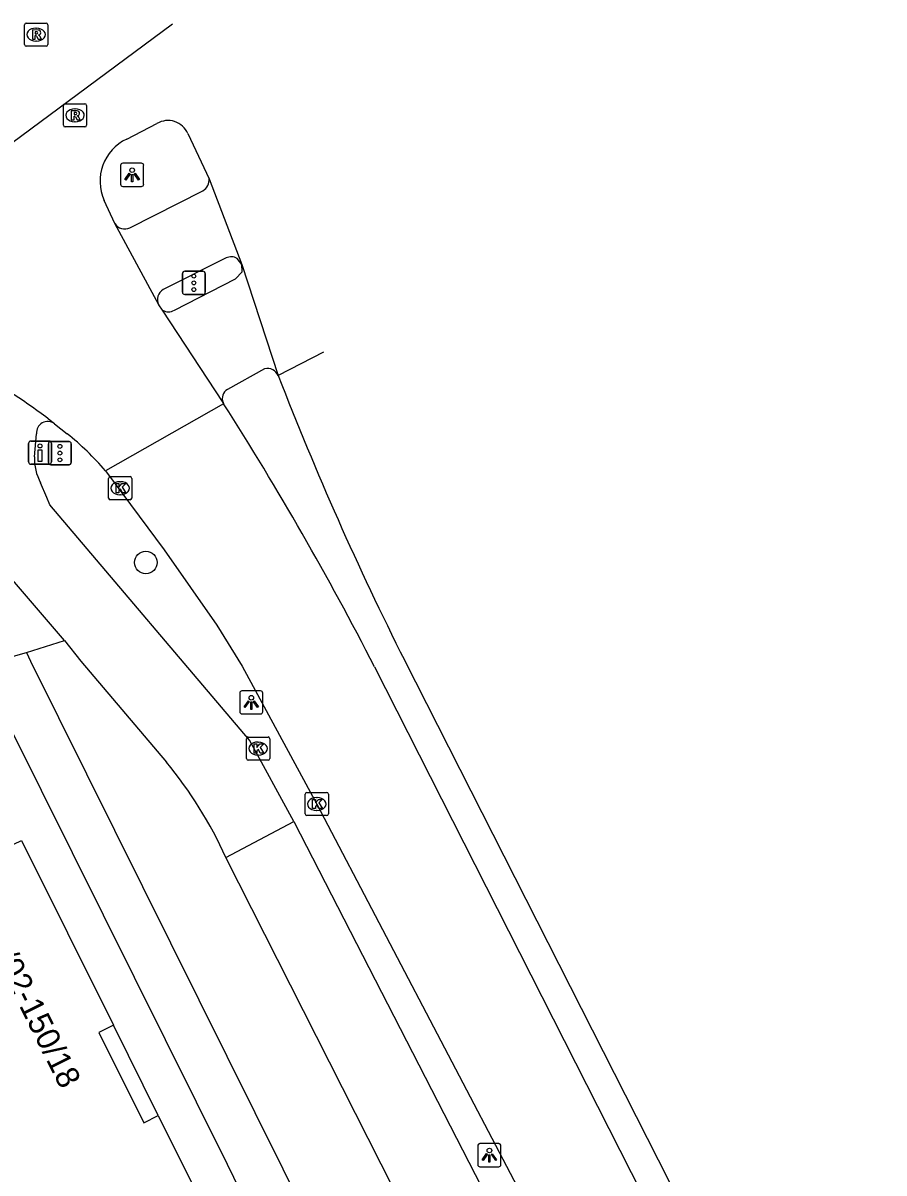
# Model space of a CAD drawing. Extents: x 161696 to 162377, y 380761 to 381673.
# Drawn here: x 162340.12 to 162377.28, y 381623.55 to 381673.15 of the extents above; entities that cross this region are included whole.
import ezdxf

# ---------------------------------------------------------------- set-up
doc = ezdxf.new("R2010")
doc.units = 0
for name, color, linetype in [('IMGEO_Boom', 7, 'Continuous'), ('IMGEO_Drukknoppaal', 7, 'Continuous'), ('IMGEO_Fietspad_gesloten', 7, 'Continuous'), ('IMGEO_Fietspad_open', 7, 'Continuous'), ('IMGEO_Kolk', 7, 'Continuous'), ('IMGEO_Lichtpunt', 7, 'Continuous'), ('IMGEO_Pand', 7, 'Continuous'), ('IMGEO_Pand_nummerreeks', 7, 'Continuous'), ('IMGEO_Pand_overbouw', 7, 'Continuous'), ('IMGEO_Rijbaan_regionaal_gesloten', 7, 'Continuous'), ('IMGEO_Rioolput', 7, 'Continuous'), ('IMGEO_Verkeersregelinstallatiepaal', 7, 'Continuous'), ('IMGEO_Voetpad_open', 7, 'Continuous')]:
    doc.layers.add(name, color=color, linetype=linetype)

msp = doc.modelspace()

# ---------------------------------------------------------------- linework, layer by layer
at = {"layer": 'IMGEO_Boom'}
msp.add_circle((162345.423, 381649.884), 0.489, dxfattribs=at)
at = {"layer": 'IMGEO_Drukknoppaal'}
for p, q in [((162340.363, 381654.22), (162340.363, 381655.02)), ((162340.363, 381655.02), (162340.363, 381654.22)), ((162340.463, 381655.12), (162341.253, 381655.12)), ((162341.253, 381655.12), (162340.463, 381655.12)), ((162341.353, 381655.02), (162341.353, 381654.22)), ((162341.353, 381654.22), (162341.353, 381655.02)), ((162341.253, 381654.12), (162340.463, 381654.12)), ((162340.463, 381654.12), (162341.253, 381654.12))]:
    msp.add_line(p, q, dxfattribs=at)
msp.add_lwpolyline([(162340.933, 381654.745), (162340.933, 381654.245), (162340.783, 381654.245), (162340.783, 381654.745), (162340.933, 381654.745)], dxfattribs=at)
msp.add_circle((162340.858, 381654.91), 0.085, dxfattribs=at)
for centre, start, end in [((162340.463, 381655.02), 90, 180), ((162340.463, 381655.02), 90, 180), ((162341.253, 381655.02), 0, 90), ((162341.253, 381655.02), 360, 90), ((162340.463, 381654.22), 180, 270), ((162340.463, 381654.22), 180, 270), ((162341.253, 381654.22), 270, 0), ((162341.253, 381654.22), 270, 0)]:
    msp.add_arc(centre, 0.1, start, end, dxfattribs=at)
at = {"layer": 'IMGEO_Fietspad_gesloten'}
for points in [[(162348.878, 381637.155), (162351.809, 381638.707)], [(162351.809, 381638.707), (162359.639, 381623.486), (162361.361, 381620.181), (162361.827, 381619.287)], [(162358.534, 381618.152), (162358.299, 381618.606), (162356.694, 381621.711), (162348.878, 381637.155)]]:
    msp.add_lwpolyline(points, dxfattribs=at)
at = {"layer": 'IMGEO_Fietspad_open'}
for points in [[(162344.735, 381664.319), (162347.888, 381665.92)], [(162348.893, 381663.019), (162346.178, 381661.66)], [(162349.573, 381662.743), (162349.366, 381662.994)], [(162340.619, 381654.44), (162340.704, 381655.439)], [(162351.809, 381638.707), (162349.895, 381642.216), (162341.288, 381652.366), (162341.152, 381652.686), (162340.883, 381653.322)], [(162341.913, 381646.518), (162338.961, 381649.934), (162337.765, 381651.319), (162336.592, 381652.566)], [(162341.913, 381646.518), (162342.618, 381645.632), (162346.312, 381641.275)]]:
    msp.add_lwpolyline(points, dxfattribs=at)
for centre, radius, start, end in [((162347.603, 381666.4), 0.558, 300.6955, 3.8057), ((162344.515, 381664.786), 0.516, 213.5067, 295.2088), ((162349.107, 381662.575), 0.493, 58.2685, 115.6804), ((162346.426, 381661.228), 0.498, 119.8446, 207.442), ((162341.19, 381655.474), 0.487, 53.5468, 184.1599), ((162342.687, 381654.338), 2.071, 177.1827, 209.3897), ((162332.077, 381629.55), 18.442, 24.3536, 39.477)]:
    msp.add_arc(centre, radius, start, end, dxfattribs=at)
at = {"layer": 'IMGEO_Kolk'}
for p, q in [((162343.817, 381652.66), (162343.817, 381653.512)), ((162343.892, 381653.586), (162344.744, 381653.586)), ((162344.305, 381653.366), (162344.33, 381653.366)), ((162344.818, 381653.512), (162344.818, 381652.66)), ((162344.328, 381652.806), (162344.303, 381652.806)), ((162344.744, 381652.586), (162343.892, 381652.586)), ((162349.771, 381641.429), (162349.771, 381642.281)), ((162349.846, 381642.355), (162350.698, 381642.355)), ((162350.772, 381642.281), (162350.772, 381641.429)), ((162350.259, 381642.135), (162350.284, 381642.135)), ((162350.698, 381641.355), (162349.846, 381641.355)), ((162350.282, 381641.575), (162350.257, 381641.575)), ((162352.299, 381639.038), (162352.299, 381639.89)), ((162352.374, 381639.964), (162353.226, 381639.964)), ((162353.3, 381639.89), (162353.3, 381639.038)), ((162352.787, 381639.744), (162352.812, 381639.744)), ((162353.226, 381638.964), (162352.374, 381638.964)), ((162352.81, 381639.184), (162352.785, 381639.184))]:
    msp.add_line(p, q, dxfattribs=at)
for points in [[(162343.817, 381652.66), (162343.817, 381653.512)], [(162343.892, 381653.586), (162344.744, 381653.586)], [(162344.138, 381653.286), (162344.261, 381653.286), (162344.261, 381653.135), (162344.391, 381653.286), (162344.555, 381653.286), (162344.409, 381653.135), (162344.562, 381652.886), (162344.41, 381652.886), (162344.325, 381653.05), (162344.261, 381652.983), (162344.261, 381652.886), (162344.138, 381652.886), (162344.138, 381653.286)], [(162344.818, 381653.512), (162344.818, 381652.66)], [(162344.744, 381652.586), (162343.892, 381652.586)], [(162349.771, 381641.429), (162349.771, 381642.281)], [(162349.846, 381642.355), (162350.698, 381642.355)], [(162350.772, 381642.281), (162350.772, 381641.429)], [(162350.092, 381642.055), (162350.215, 381642.055), (162350.215, 381641.904), (162350.345, 381642.055), (162350.509, 381642.055), (162350.363, 381641.904), (162350.516, 381641.655), (162350.364, 381641.655), (162350.279, 381641.819), (162350.215, 381641.752), (162350.215, 381641.655), (162350.092, 381641.655), (162350.092, 381642.055)], [(162350.698, 381641.355), (162349.846, 381641.355)], [(162352.299, 381639.038), (162352.299, 381639.89)], [(162352.374, 381639.964), (162353.226, 381639.964)], [(162353.3, 381639.89), (162353.3, 381639.038)], [(162352.62, 381639.664), (162352.743, 381639.664), (162352.743, 381639.513), (162352.873, 381639.664), (162353.037, 381639.664), (162352.891, 381639.513), (162353.044, 381639.264), (162352.892, 381639.264), (162352.807, 381639.428), (162352.743, 381639.361), (162352.743, 381639.264), (162352.62, 381639.264), (162352.62, 381639.664)], [(162353.226, 381638.964), (162352.374, 381638.964)]]:
    msp.add_lwpolyline(points, dxfattribs=at)
for centre, start, end in [((162343.894, 381653.51), 91.552, 178.448), ((162343.894, 381653.51), 91.552, 178.448), ((162344.742, 381653.51), 1.552, 88.448), ((162344.742, 381653.51), 1.552, 88.448), ((162343.894, 381652.662), 181.552, 268.448), ((162343.894, 381652.662), 181.552, 268.448), ((162344.742, 381652.662), 271.552, 358.448), ((162344.742, 381652.662), 271.552, 358.448), ((162349.848, 381642.279), 91.552, 178.448), ((162349.848, 381642.279), 91.552, 178.448), ((162350.696, 381642.279), 1.552, 88.448), ((162350.696, 381642.279), 1.552, 88.448), ((162349.848, 381641.431), 181.552, 268.448), ((162349.848, 381641.431), 181.552, 268.448), ((162350.696, 381641.431), 271.552, 358.448), ((162350.696, 381641.431), 271.552, 358.448), ((162352.376, 381639.888), 91.552, 178.448), ((162352.376, 381639.888), 91.552, 178.448), ((162353.224, 381639.888), 1.552, 88.448), ((162353.224, 381639.888), 1.552, 88.448), ((162352.376, 381639.04), 181.552, 268.448), ((162352.376, 381639.04), 181.552, 268.448), ((162353.224, 381639.04), 271.552, 358.448), ((162353.224, 381639.04), 271.552, 358.448)]:
    msp.add_arc(centre, 0.0765, start, end, dxfattribs=at)
for centre, major_axis, ratio, start_param, end_param in [((162344.304, 381653.086), (-0.387, 0.002), 0.722429, 4.712389, 7.853982), ((162344.329, 381653.086), (-0.39, 0.002), 0.717154, 1.570796, 4.712389), ((162350.258, 381641.855), (-0.387, 0.002), 0.722429, 4.712389, 7.853982), ((162350.283, 381641.855), (-0.39, 0.002), 0.717154, 1.570796, 4.712389), ((162352.786, 381639.464), (-0.387, 0.002), 0.722429, 4.712389, 7.853982), ((162352.811, 381639.464), (-0.39, 0.002), 0.717154, 1.570796, 4.712389)]:
    msp.add_ellipse(centre, major_axis=major_axis, ratio=ratio, start_param=start_param, end_param=end_param, dxfattribs=at)
at = {"layer": 'IMGEO_Lichtpunt'}
for p, q in [((162345.236, 381667.102), (162344.428, 381667.102)), ((162345.236, 381667.102), (162344.428, 381667.102)), ((162344.334, 381667.007), (162344.334, 381666.2)), ((162344.334, 381667.007), (162344.334, 381666.2)), ((162345.33, 381666.2), (162345.33, 381667.007)), ((162345.33, 381666.2), (162345.33, 381667.007)), ((162344.428, 381666.106), (162345.236, 381666.106)), ((162344.428, 381666.106), (162345.236, 381666.106)), ((162349.476, 381644.252), (162349.476, 381643.445)), ((162349.476, 381644.252), (162349.476, 381643.445)), ((162350.378, 381644.347), (162349.57, 381644.347)), ((162350.378, 381644.347), (162349.57, 381644.347)), ((162350.472, 381643.445), (162350.472, 381644.252)), ((162350.472, 381643.445), (162350.472, 381644.252)), ((162349.57, 381643.351), (162350.378, 381643.351)), ((162349.57, 381643.351), (162350.378, 381643.351)), ((162359.749, 381624.719), (162359.749, 381623.912)), ((162359.749, 381624.719), (162359.749, 381623.912)), ((162360.651, 381624.814), (162359.843, 381624.814)), ((162360.651, 381624.814), (162359.843, 381624.814)), ((162360.745, 381623.912), (162360.745, 381624.719)), ((162360.745, 381623.912), (162360.745, 381624.719)), ((162359.843, 381623.818), (162360.651, 381623.818)), ((162359.843, 381623.818), (162360.651, 381623.818))]:
    msp.add_line(p, q, dxfattribs=at)
for points in [[(162344.708, 381666.671), (162344.747, 381666.643), (162344.559, 381666.381), (162344.521, 381666.408), (162344.708, 381666.671)], [(162344.81, 381666.623), (162344.857, 381666.623), (162344.857, 381666.301), (162344.81, 381666.301), (162344.81, 381666.623)], [(162344.92, 381666.643), (162344.958, 381666.67), (162345.145, 381666.408), (162345.106, 381666.38), (162344.92, 381666.643)], [(162349.85, 381643.916), (162349.889, 381643.888), (162349.701, 381643.626), (162349.663, 381643.653), (162349.85, 381643.916)], [(162349.952, 381643.868), (162349.999, 381643.868), (162349.999, 381643.546), (162349.952, 381643.546), (162349.952, 381643.868)], [(162350.062, 381643.888), (162350.1, 381643.915), (162350.287, 381643.653), (162350.248, 381643.625), (162350.062, 381643.888)], [(162360.123, 381624.383), (162360.162, 381624.355), (162359.974, 381624.093), (162359.936, 381624.12), (162360.123, 381624.383)], [(162360.225, 381624.335), (162360.272, 381624.335), (162360.272, 381624.013), (162360.225, 381624.013), (162360.225, 381624.335)], [(162360.335, 381624.355), (162360.373, 381624.382), (162360.56, 381624.12), (162360.521, 381624.092), (162360.335, 381624.355)]]:
    msp.add_lwpolyline(points, dxfattribs=at)
for centre in [(162344.833, 381666.805), (162349.975, 381644.05), (162360.248, 381624.517)]:
    msp.add_circle(centre, 0.0994, dxfattribs=at)
for centre, start, end in [((162344.428, 381667.007), 90, 180), ((162344.428, 381667.007), 90, 180), ((162345.236, 381667.007), 0, 90), ((162345.236, 381667.007), 0, 90), ((162344.428, 381666.2), 180, 270), ((162344.428, 381666.2), 180, 270), ((162345.236, 381666.2), 270, 0), ((162345.236, 381666.2), 270, 360), ((162349.57, 381644.252), 90, 180), ((162349.57, 381644.252), 90, 180), ((162350.378, 381644.252), 0, 90), ((162350.378, 381644.252), 0, 90), ((162349.57, 381643.445), 180, 270), ((162349.57, 381643.445), 180, 270), ((162350.378, 381643.445), 270, 0), ((162350.378, 381643.445), 270, 360), ((162359.843, 381624.719), 90, 180), ((162359.843, 381624.719), 90, 180), ((162360.651, 381624.719), 0, 90), ((162360.651, 381624.719), 0, 90), ((162359.843, 381623.912), 180, 270), ((162359.843, 381623.912), 180, 270), ((162360.651, 381623.912), 270, 0), ((162360.651, 381623.912), 270, 360)]:
    msp.add_arc(centre, 0.0946, start, end, dxfattribs=at)
at = {"layer": 'IMGEO_Pand'}
msp.add_lwpolyline([(162319.25, 381638.406), (162337.06, 381643.912), (162339.386, 381639.239), (162338.759, 381638.927), (162339.428, 381637.584), (162340.054, 381637.896), (162344.025, 381629.919), (162343.398, 381629.608), (162345.336, 381625.713), (162345.963, 381626.025), (162350.387, 381617.137), (162346.662, 381615.298), (162346.184, 381615.062), (162345.886, 381615.669), (162341.772, 381613.642), (162341.671, 381613.592)], dxfattribs=at)
at = {"layer": 'IMGEO_Pand_overbouw'}
msp.add_lwpolyline([(162345.963, 381626.025), (162344.025, 381629.919), (162343.398, 381629.608), (162345.336, 381625.713)], close=True, dxfattribs=at)
at = {"layer": 'IMGEO_Rijbaan_regionaal_gesloten'}
for points in [[(162346.573, 381673.099), (162327.002, 381658.609)], [(162344.604, 381668.146), (162345.904, 381668.819)], [(162347.237, 381668.384), (162348.16, 381666.437)], [(162348.16, 381666.437), (162349.573, 381662.743)], [(162344.085, 381664.501), (162343.626, 381665.497)], [(162345.984, 381660.999), (162344.085, 381664.501)], [(162349.573, 381662.743), (162351.139, 381657.944)], [(162346.15, 381660.772), (162345.984, 381660.999)], [(162348.755, 381656.783), (162346.15, 381660.772)], [(162353.085, 381658.958), (162351.139, 381657.944)], [(162348.782, 381656.729), (162343.681, 381653.84)], [(162348.755, 381656.783), (162348.776, 381656.739), (162348.782, 381656.729)], [(162341.479, 381655.866), (162342.026, 381655.435)], [(162343.681, 381653.84), (162346.219, 381650.431), (162348.486, 381647.182), (162349.577, 381645.414), (162352.797, 381639.465), (162361.297, 381623.241), (162362.355, 381621.284), (162366.698, 381613.096)], [(162355.294, 381645.379), (162373.593, 381609.351), (162376.164, 381604.307)], [(162377.276, 381604.956), (162374.691, 381610.029), (162356.593, 381645.657)]]:
    msp.add_lwpolyline(points, dxfattribs=at)
for centre, radius, start, end in [((162346.377, 381668.009), 0.938, 23.5421, 120.3116), ((162345.452, 381666.328), 2.006, 114.9971, 204.475), ((162329.441, 381640.937), 19.177, 51.1191, 62.4879), ((162479.14, 381707.407), 137.225, 201.12808, 206.74323), ((162231.426, 381581.853), 139.208, 27.15094, 32.53868), ((162334.672, 381646.148), 11.846, 40.4904, 51.6249)]:
    msp.add_arc(centre, radius, start, end, dxfattribs=at)
at = {"layer": 'IMGEO_Rioolput'}
for p, q in [((162340.192, 381672.227), (162340.192, 381673.079)), ((162340.267, 381673.153), (162341.119, 381673.153)), ((162341.193, 381673.079), (162341.193, 381672.227)), ((162340.68, 381672.933), (162340.705, 381672.933)), ((162341.119, 381672.153), (162340.267, 381672.153)), ((162340.703, 381672.373), (162340.678, 381672.373)), ((162341.867, 381668.745), (162341.867, 381669.597)), ((162341.942, 381669.671), (162342.794, 381669.671)), ((162342.868, 381669.597), (162342.868, 381668.745)), ((162342.355, 381669.451), (162342.38, 381669.451)), ((162342.794, 381668.671), (162341.942, 381668.671)), ((162342.378, 381668.891), (162342.353, 381668.891))]:
    msp.add_line(p, q, dxfattribs=at)
for points in [[(162340.192, 381672.227), (162340.192, 381673.079)], [(162340.267, 381673.153), (162341.119, 381673.153)], [(162341.193, 381673.079), (162341.193, 381672.227)], [(162340.781, 381672.851), (162340.529, 381672.853), (162340.529, 381672.453)], [(162340.529, 381672.453), (162340.653, 381672.453), (162340.653, 381672.615), (162340.664, 381672.615)], [(162340.707, 381672.772), (162340.653, 381672.772), (162340.653, 381672.691)], [(162340.653, 381672.691), (162340.705, 381672.691)], [(162340.711, 381672.586), (162340.782, 381672.453), (162340.922, 381672.453), (162340.857, 381672.579)], [(162341.119, 381672.153), (162340.267, 381672.153)], [(162341.867, 381668.745), (162341.867, 381669.597)], [(162341.942, 381669.671), (162342.794, 381669.671)], [(162342.868, 381669.597), (162342.868, 381668.745)], [(162342.456, 381669.369), (162342.204, 381669.371), (162342.204, 381668.971)], [(162342.204, 381668.971), (162342.328, 381668.971), (162342.328, 381669.133), (162342.339, 381669.133)], [(162342.382, 381669.29), (162342.328, 381669.29), (162342.328, 381669.209)], [(162342.328, 381669.209), (162342.38, 381669.209)], [(162342.386, 381669.104), (162342.457, 381668.971), (162342.597, 381668.971), (162342.532, 381669.097)], [(162342.794, 381668.671), (162341.942, 381668.671)]]:
    msp.add_lwpolyline(points, dxfattribs=at)
for centre, radius, start, end in [((162340.269, 381673.077), 0.0765, 91.552, 178.448), ((162340.269, 381673.077), 0.0765, 91.552, 178.448), ((162341.117, 381673.077), 0.0765, 1.552, 88.448), ((162341.117, 381673.077), 0.0765, 1.552, 88.448), ((162340.663, 381672.562), 0.0533, 26.0293, 88.6989), ((162340.689, 381672.88), 0.19, 274.7715, 282.9687), ((162340.713, 381672.676), 0.0964, 77.0061, 93.1865), ((162340.727, 381672.733), 0.0378, 276.6634, 79.6772), ((162340.78, 381672.741), 0.109, 350.3612, 89.416), ((162340.778, 381672.741), 0.112, 277.5842, 350.9817), ((162340.762, 381672.526), 0.108, 29.5134, 73.7905), ((162340.269, 381672.229), 0.0765, 181.552, 268.448), ((162340.269, 381672.229), 0.0765, 181.552, 268.448), ((162341.117, 381672.229), 0.0765, 271.552, 358.448), ((162341.117, 381672.229), 0.0765, 271.552, 358.448), ((162341.944, 381669.595), 0.0765, 91.552, 178.448), ((162341.944, 381669.595), 0.0765, 91.552, 178.448), ((162342.792, 381669.595), 0.0765, 1.552, 88.448), ((162342.792, 381669.595), 0.0765, 1.552, 88.448), ((162342.338, 381669.08), 0.0533, 26.0293, 88.6989), ((162342.364, 381669.398), 0.19, 274.7715, 282.9687), ((162342.388, 381669.194), 0.0964, 77.0061, 93.1865), ((162342.402, 381669.251), 0.0378, 276.6634, 79.6772), ((162342.455, 381669.259), 0.109, 350.3612, 89.416), ((162342.453, 381669.259), 0.112, 277.5842, 350.9817), ((162342.437, 381669.044), 0.108, 29.5134, 73.7905), ((162341.944, 381668.747), 0.0765, 181.552, 268.448), ((162341.944, 381668.747), 0.0765, 181.552, 268.448), ((162342.792, 381668.747), 0.0765, 271.552, 358.448), ((162342.792, 381668.747), 0.0765, 271.552, 358.448)]:
    msp.add_arc(centre, radius, start, end, dxfattribs=at)
for centre, major_axis, ratio, start_param, end_param in [((162340.679, 381672.653), (-0.387, 0.002), 0.722429, 4.712389, 7.853982), ((162340.704, 381672.653), (-0.39, 0.002), 0.717154, 1.570796, 4.712389), ((162342.354, 381669.171), (-0.387, 0.002), 0.722429, 4.712389, 7.853982), ((162342.379, 381669.171), (-0.39, 0.002), 0.717154, 1.570796, 4.712389)]:
    msp.add_ellipse(centre, major_axis=major_axis, ratio=ratio, start_param=start_param, end_param=end_param, dxfattribs=at)
at = {"layer": 'IMGEO_Verkeersregelinstallatiepaal'}
for p, q in [((162347, 381661.544), (162347, 381662.344)), ((162347, 381662.344), (162347, 381661.544)), ((162347.1, 381662.444), (162347.89, 381662.444)), ((162347.89, 381662.444), (162347.1, 381662.444)), ((162347.99, 381662.344), (162347.99, 381661.544)), ((162347.99, 381661.544), (162347.99, 381662.344)), ((162347.89, 381661.444), (162347.1, 381661.444)), ((162347.1, 381661.444), (162347.89, 381661.444)), ((162341.219, 381654.201), (162341.219, 381655.001)), ((162341.219, 381655.001), (162341.219, 381654.201)), ((162341.319, 381655.101), (162342.109, 381655.101)), ((162342.109, 381655.101), (162341.319, 381655.101)), ((162342.209, 381655.001), (162342.209, 381654.201)), ((162342.209, 381654.201), (162342.209, 381655.001)), ((162342.109, 381654.101), (162341.319, 381654.101)), ((162341.319, 381654.101), (162342.109, 381654.101))]:
    msp.add_line(p, q, dxfattribs=at)
for centre in [(162347.495, 381662.234), (162347.495, 381661.944), (162347.495, 381661.654), (162341.714, 381654.891), (162341.714, 381654.601), (162341.714, 381654.311)]:
    msp.add_circle(centre, 0.085, dxfattribs=at)
for centre, start, end in [((162347.1, 381662.344), 90, 180), ((162347.1, 381662.344), 90, 180), ((162347.89, 381662.344), 0, 90), ((162347.89, 381662.344), 360, 90), ((162347.1, 381661.544), 180, 270), ((162347.1, 381661.544), 180, 270), ((162347.89, 381661.544), 270, 0), ((162347.89, 381661.544), 270, 0), ((162341.319, 381655.001), 90, 180), ((162341.319, 381655.001), 90, 180), ((162342.109, 381655.001), 0, 90), ((162342.109, 381655.001), 360, 90), ((162341.319, 381654.201), 180, 270), ((162341.319, 381654.201), 180, 270), ((162342.109, 381654.201), 270, 0), ((162342.109, 381654.201), 270, 0)]:
    msp.add_arc(centre, 0.1, start, end, dxfattribs=at)
at = {"layer": 'IMGEO_Voetpad_open'}
for points in [[(162346.655, 381660.761), (162349.298, 381662.115), (162349.576, 381662.414), (162349.573, 381662.743)], [(162350.55, 381658.229), (162348.952, 381657.341)], [(162340.269, 381645.995), (162341.913, 381646.518)], [(162338.226, 381645.427), (162340.269, 381645.995)], [(162340.269, 381645.995), (162340.449, 381645.633), (162353.745, 381618.863), (162356.454, 381613.479), (162361.668, 381602.669)], [(162353.565, 381614.44), (162348.954, 381623.914), (162338.226, 381645.427)]]:
    msp.add_lwpolyline(points, dxfattribs=at)
for centre, radius, start, end in [((162346.411, 381661.177), 0.482, 237.1318, 300.3725), ((162350.684, 381657.755), 0.493, 22.5635, 105.7945), ((162349.164, 381656.952), 0.443, 118.5939, 202.5153)]:
    msp.add_arc(centre, radius, start, end, dxfattribs=at)

# ---------------------------------------------------------------- texts
at = {"layer": 'IMGEO_Pand_nummerreeks'}
msp.add_text('150/02-150/18', height=1, rotation=296.5583, dxfattribs=at).set_placement((162337.912, 381634.833))

doc.saveas('drawing.dxf')
